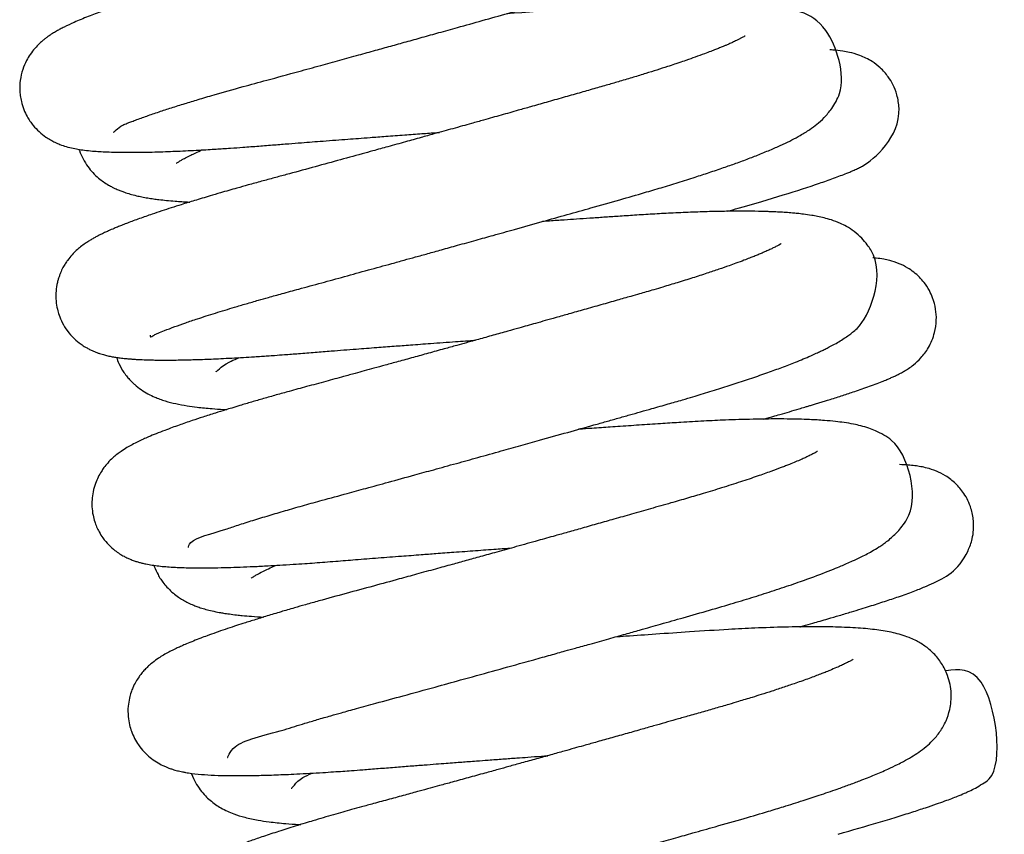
# Model space of a CAD drawing. Header units: inches. Extents: x 0 to 77643, y -44170 to 0.
# Tile 513 of 546: x 76590.248 to 76590.637, y -39750.76 to -39750.439. Entities that reach past the tile are written whole.
import ezdxf

# ---------------------------------------------------------------- set-up
doc = ezdxf.new("R2010")
doc.units = ezdxf.units.IN
doc.header["$MEASUREMENT"] = 0
doc.layers.get('0').update_dxf_attribs({"lineweight": 0})
doc.layers.add('FAKRO LOFT LADDERS', color=7, linetype='Continuous')

# ---------------------------------------------------------------- blocks, each defined once
blk = doc.blocks.new('A$C1F246084')
at = {"layer": 'FAKRO LOFT LADDERS', "color": 7, "linetype": 'Continuous'}
for points, knots in [([(88.4514, 371.3018), (88.4514, 371.2982), (88.4731, 371.3268), (88.5117, 371.3408), (88.5314, 371.3488), (88.5526, 371.3569), (88.5772, 371.3659), (88.6037, 371.3754), (88.6311, 371.3849), (88.6682, 371.3974), (88.7169, 371.4133), (88.7771, 371.4322), (88.8427, 371.4521), (88.9293, 371.4776), (89.0347, 371.5074), (89.1656, 371.5429), (89.2856, 371.5757), (89.3987, 371.6067), (89.4909, 371.6321), (89.5751, 371.6553), (89.6533, 371.6769), (89.7261, 371.6971), (89.7977, 371.717), (89.8717, 371.7376), (89.9505, 371.7595), (90.0428, 371.7853), (90.1488, 371.815), (90.2495, 371.8433), (90.3398, 371.8687), (90.4277, 371.8935), (90.5131, 371.9177), (90.5879, 371.9389), (90.6414, 371.9541), (90.6871, 371.9672), (90.728, 371.979), (90.7704, 371.9914), (90.8171, 372.0054), (90.8638, 372.0196), (90.9103, 372.034), (90.9659, 372.0517), (91.0325, 372.0735), (91.1039, 372.0979), (91.1705, 372.1217), (91.2259, 372.1427), (91.2696, 372.16), (91.3001, 372.1727), (91.3248, 372.1833), (91.35, 372.1945), (91.3782, 372.2077), (91.4105, 372.2237), (91.4452, 372.2425), (91.4774, 372.2622), (91.5055, 372.2818), (91.5332, 372.3041), (91.5617, 372.3315), (91.5926, 372.3703), (91.6199, 372.4195), (91.6375, 372.4789), (91.6422, 372.5416), (91.6316, 372.6088), (91.6052, 372.6682), (91.574, 372.7113), (91.5387, 372.7461), (91.5061, 372.7694), (91.4725, 372.7881), (91.4396, 372.8021), (91.412, 372.8113), (91.3801, 372.8198), (91.3555, 372.825), (91.3316, 372.8293), (91.305, 372.8333), (91.2704, 372.8376), (91.2263, 372.8417), (91.1701, 372.8452), (91.109, 372.8475), (91.0399, 372.8486), (90.9682, 372.8486), (90.8942, 372.8474), (90.8139, 372.8452), (90.6723, 372.8398), (90.5261, 372.8306), (90.3856, 372.8212), (90.3201, 372.8168), (90.2537, 372.8122), (90.1902, 372.8079), (90.1368, 372.8042), (90.1046, 372.8019), (90.0922, 372.8011)], [0.740176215, 0.740176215, 0.740176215, 0.740176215, 0.740490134, 0.740567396, 0.740622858, 0.740689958, 0.740761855, 0.740828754, 0.740894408, 0.740960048, 0.741080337, 0.741199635, 0.74130658, 0.741430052, 0.741638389, 0.741796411, 0.741998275, 0.74213189, 0.7422462, 0.742356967, 0.742454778, 0.742542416, 0.742630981, 0.742722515, 0.742818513, 0.742924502, 0.743066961, 0.743216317, 0.743306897, 0.743414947, 0.743559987, 0.743648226, 0.743722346, 0.743784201, 0.743842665, 0.743899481, 0.743970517, 0.744052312, 0.744115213, 0.744191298, 0.74432341, 0.744457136, 0.744577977, 0.744711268, 0.74480496, 0.744872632, 0.744928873, 0.744987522, 0.745067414, 0.745156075, 0.7452696, 0.745374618, 0.745463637, 0.745537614, 0.745636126, 0.74571981, 0.745820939, 0.745905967, 0.745991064, 0.746084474, 0.746185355, 0.746258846, 0.746328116, 0.746408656, 0.746473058, 0.746556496, 0.74664229, 0.746720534, 0.746786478, 0.746850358, 0.746915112, 0.746994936, 0.747124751, 0.747238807, 0.747379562, 0.747512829, 0.747643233, 0.747770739, 0.747892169, 0.748032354, 0.748422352, 0.748503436, 0.748591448, 0.748677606, 0.748757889, 0.748831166, 0.748877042, 0.748877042, 0.748877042, 0.748877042]), ([(91.1902, 372.6997), (91.1902, 372.6996), (91.1894, 372.6991), (91.1839, 372.6957), (91.1778, 372.6922), (91.1655, 372.6856), (91.1486, 372.6772), (91.1246, 372.666), (91.0985, 372.6547), (91.0735, 372.6444), (91.0467, 372.6337), (91.0169, 372.6222), (90.9873, 372.6112), (90.9605, 372.6015), (90.9357, 372.5928), (90.9069, 372.5828), (90.8711, 372.5706), (90.83, 372.5571), (90.7878, 372.5435), (90.7482, 372.531), (90.7127, 372.5201), (90.6793, 372.5099), (90.6392, 372.4979), (90.5867, 372.4825), (90.526, 372.4651), (90.4514, 372.4437), (90.3642, 372.4188), (90.2627, 372.39), (90.1649, 372.3623), (90.0811, 372.3387), (90.013, 372.3195), (89.9506, 372.302), (89.8798, 372.2822), (89.7951, 372.2585), (89.7141, 372.2359), (89.6464, 372.2171), (89.6009, 372.2045), (89.5657, 372.1948), (89.5286, 372.1845), (89.4802, 372.1712), (89.4151, 372.1532), (89.3331, 372.1307), (89.2472, 372.1071), (89.1656, 372.0849), (89.0931, 372.0651), (89.0212, 372.0457), (88.9538, 372.0274), (88.8961, 372.0114), (88.8506, 371.9986), (88.8019, 371.9847), (88.748, 371.9691), (88.6892, 371.9516), (88.6218, 371.9311), (88.5506, 371.9087), (88.4726, 371.883), (88.4005, 371.8578), (88.3312, 371.8319), (88.2735, 371.8081), (88.2325, 371.789), (88.2063, 371.7755), (88.1882, 371.7655), (88.1696, 371.7544), (88.1529, 371.7432), (88.1384, 371.7326), (88.1261, 371.7228), (88.1095, 371.7083), (88.0897, 371.6879), (88.0686, 371.6609), (88.0491, 371.6286), (88.032, 371.5885), (88.0212, 371.542), (88.0193, 371.5011), (88.022, 371.4685), (88.0275, 371.4382), (88.0377, 371.4057), (88.0519, 371.3756), (88.0666, 371.3518), (88.0847, 371.3277), (88.1093, 371.3018), (88.1368, 371.2803), (88.1615, 371.2649), (88.1839, 371.2534), (88.2073, 371.2435), (88.2363, 371.2339), (88.2653, 371.2269), (88.2957, 371.2213), (88.3277, 371.217), (88.3605, 371.2138), (88.3961, 371.2115), (88.4324, 371.2099), (88.4738, 371.2088), (88.516, 371.2085), (88.5597, 371.2087), (88.6034, 371.2093), (88.6529, 371.2105), (88.6992, 371.2121), (88.7466, 371.214), (88.7935, 371.2161), (88.8408, 371.2186), (88.8839, 371.221), (88.9206, 371.2233), (88.9551, 371.2255), (88.9959, 371.2282), (89.0507, 371.2321), (89.1176, 371.2372), (89.188, 371.2428), (89.2535, 371.2479), (89.3119, 371.2525), (89.3645, 371.2566), (89.4172, 371.2606), (89.4719, 371.2648), (89.5262, 371.2689), (89.5789, 371.2729), (89.6369, 371.2772), (89.7079, 371.2825), (89.7874, 371.2884), (89.8656, 371.2941), (89.9191, 371.2979), (89.9462, 371.2999), (89.9504, 371.3002)], [0.255519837, 0.255519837, 0.255519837, 0.255519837, 0.255553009, 0.255619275, 0.255675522, 0.255745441, 0.255822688, 0.255933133, 0.256009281, 0.256074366, 0.256148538, 0.256222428, 0.256291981, 0.256349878, 0.256395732, 0.256446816, 0.256521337, 0.256599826, 0.256670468, 0.256743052, 0.256799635, 0.256844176, 0.256902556, 0.256985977, 0.257081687, 0.257168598, 0.257304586, 0.257441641, 0.257575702, 0.257688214, 0.257764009, 0.25783548, 0.257924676, 0.258031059, 0.258153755, 0.258228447, 0.258285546, 0.258325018, 0.258361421, 0.258425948, 0.258508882, 0.258610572, 0.258742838, 0.25884674, 0.258938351, 0.259040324, 0.259147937, 0.259228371, 0.259295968, 0.259354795, 0.259451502, 0.259555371, 0.259648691, 0.259802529, 0.259949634, 0.260118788, 0.260282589, 0.260466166, 0.260611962, 0.260671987, 0.260728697, 0.260791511, 0.26085694, 0.26089221, 0.260925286, 0.260969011, 0.261032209, 0.261090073, 0.26114143, 0.261205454, 0.261276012, 0.261335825, 0.261368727, 0.2614056, 0.261457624, 0.261504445, 0.261538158, 0.261572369, 0.261629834, 0.261692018, 0.261735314, 0.26177708, 0.261829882, 0.261900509, 0.26198968, 0.262074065, 0.262168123, 0.262277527, 0.262359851, 0.262455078, 0.262564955, 0.262660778, 0.262739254, 0.2628423, 0.262931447, 0.263022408, 0.263096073, 0.263179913, 0.263259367, 0.263327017, 0.263383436, 0.263428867, 0.263483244, 0.263565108, 0.263668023, 0.263766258, 0.263855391, 0.263931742, 0.263996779, 0.26406034, 0.264134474, 0.264204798, 0.264264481, 0.264331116, 0.264419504, 0.264524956, 0.264621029, 0.264703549, 0.26471899, 0.26471899, 0.26471899, 0.26471899]), ([(88.6198, 370.3672), (88.6192, 370.3634), (88.6198, 370.3555), (88.6338, 370.3678), (88.6568, 370.3768), (88.6879, 370.39), (88.7298, 370.4058), (88.7815, 370.4243), (88.8307, 370.4409), (88.8773, 370.4561), (88.9195, 370.4694), (88.9629, 370.4828), (89.0094, 370.4969), (89.0607, 370.5121), (89.113, 370.5272), (89.1683, 370.5428), (89.2296, 370.5599), (89.311, 370.582), (89.4063, 370.608), (89.5133, 370.6373), (89.6212, 370.6669), (89.7133, 370.6923), (89.7861, 370.7124), (89.8412, 370.7277), (89.8984, 370.7435), (89.9628, 370.7614), (90.0371, 370.7821), (90.1165, 370.8042), (90.2036, 370.8285), (90.3051, 370.8569), (90.4192, 370.8889), (90.5368, 370.9221), (90.6563, 370.9558), (90.7754, 370.9897), (90.8823, 371.0201), (90.9715, 371.0465), (91.0493, 371.0702), (91.1227, 371.0934), (91.1925, 371.1162), (91.2549, 371.1374), (91.3156, 371.1589), (91.3723, 371.1798), (91.4294, 371.2021), (91.4828, 371.2243), (91.529, 371.245), (91.5719, 371.266), (91.6116, 371.2873), (91.65, 371.311), (91.685, 371.3367), (91.7194, 371.3672), (91.7558, 371.4103), (91.8281, 371.5319), (91.728, 371.8632), (91.5549, 371.8641), (91.4689, 371.8782), (91.4449, 371.8811), (91.4199, 371.8837), (91.3886, 371.8864), (91.3521, 371.8888), (91.3168, 371.8905), (91.2827, 371.8917), (91.2461, 371.8926), (91.2033, 371.8931), (91.1585, 371.8932), (91.1122, 371.8928), (91.0718, 371.8922), (91.0316, 371.8912), (90.987, 371.89), (90.9295, 371.8879), (90.8625, 371.885), (90.6562, 371.8742), (90.4468, 371.8589), (90.258, 371.8457)], [0.727395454, 0.727395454, 0.727395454, 0.727395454, 0.727457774, 0.727592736, 0.727686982, 0.727796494, 0.727942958, 0.728070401, 0.728194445, 0.728277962, 0.728361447, 0.728442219, 0.728519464, 0.728609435, 0.728701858, 0.728772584, 0.728868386, 0.728979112, 0.729125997, 0.729266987, 0.729411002, 0.729549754, 0.729621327, 0.729687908, 0.729757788, 0.729836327, 0.729928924, 0.730035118, 0.730132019, 0.730254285, 0.730416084, 0.730564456, 0.730708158, 0.730888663, 0.731050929, 0.73116356, 0.731284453, 0.731410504, 0.731519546, 0.731640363, 0.731746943, 0.731866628, 0.73198591, 0.732122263, 0.732245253, 0.732354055, 0.732471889, 0.732610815, 0.732712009, 0.732816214, 0.732921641, 0.733046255, 0.733478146, 0.734043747, 0.734119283, 0.734178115, 0.734229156, 0.734308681, 0.734404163, 0.73448141, 0.734538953, 0.734618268, 0.734702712, 0.734785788, 0.734865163, 0.73494684, 0.734992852, 0.735064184, 0.735163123, 0.735261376, 0.735364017, 0.736060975, 0.736060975, 0.736060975, 0.736060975]), ([(91.3546, 371.7432), (91.3547, 371.7432), (91.3556, 371.744), (91.3537, 371.7426), (91.3516, 371.7414), (91.3397, 371.7346), (91.3285, 371.7288), (91.3149, 371.722), (91.2992, 371.7147), (91.2824, 371.7072), (91.2675, 371.7007), (91.2531, 371.6947), (91.2377, 371.6883), (91.2192, 371.6809), (91.1962, 371.672), (91.1655, 371.6603), (91.1278, 371.6466), (91.0879, 371.6326), (91.0558, 371.6216), (91.0275, 371.6121), (90.994, 371.6011), (90.9499, 371.5869), (90.8978, 371.5706), (90.8413, 371.5533), (90.7829, 371.536), (90.7225, 371.5185), (90.6601, 371.5006), (90.5915, 371.481), (90.5179, 371.46), (90.4434, 371.4388), (90.3742, 371.4192), (90.3053, 371.3997), (90.2333, 371.3794), (90.1613, 371.3592), (90.102, 371.3425), (90.0546, 371.3293), (90.0124, 371.3175), (89.9685, 371.3052), (89.9198, 371.2917), (89.861, 371.2753), (89.7904, 371.2557), (89.7166, 371.2352), (89.65, 371.2169), (89.5725, 371.1955), (89.4786, 371.1697), (89.3617, 371.1377), (89.2654, 371.1115), (89.1886, 371.0907), (89.13, 371.0748), (89.0728, 371.0591), (89.0228, 371.045), (88.9808, 371.0331), (88.9392, 371.0211), (88.8861, 371.0055), (88.8252, 370.9872), (88.7662, 370.969), (88.7162, 370.9531), (88.6715, 370.9385), (88.633, 370.9256), (88.5993, 370.9139), (88.5703, 370.9036), (88.5423, 370.8934), (88.5165, 370.8837), (88.4939, 370.8749), (88.4733, 370.8666), (88.4515, 370.8575), (88.4302, 370.8483), (88.4126, 370.8402), (88.4006, 370.8345), (88.3905, 370.8295), (88.3796, 370.824), (88.3665, 370.8171), (88.3519, 370.8089), (88.3366, 370.7997), (88.3196, 370.7885), (88.3004, 370.7745), (88.2815, 370.7586), (88.2599, 370.7373), (88.2429, 370.7167), (88.2291, 370.6966), (88.2179, 370.6777), (88.2085, 370.6582), (88.2022, 370.6417), (88.1984, 370.6306), (88.195, 370.6192), (88.189, 370.5936), (88.1854, 370.5627), (88.1861, 370.5243), (88.1915, 370.4903), (88.2013, 370.4568), (88.2157, 370.423), (88.2387, 370.3859), (88.2688, 370.352), (88.2978, 370.3284), (88.3203, 370.3138), (88.3379, 370.304), (88.355, 370.2957), (88.3723, 370.2887), (88.3873, 370.2834), (88.4025, 370.2787), (88.4205, 370.274), (88.4403, 370.2697), (88.4609, 370.2661), (88.4823, 370.263), (88.5049, 370.2605), (88.5258, 370.2586), (88.5462, 370.2571), (88.5698, 370.2557), (88.5962, 370.2546), (88.6225, 370.2539), (88.6499, 370.2533), (88.6821, 370.2531), (88.7189, 370.2532), (88.7554, 370.2537), (88.7903, 370.2544), (88.8249, 370.2553), (88.8614, 370.2565), (88.9015, 370.2581), (88.9461, 370.2601), (88.9955, 370.2626), (89.0466, 370.2654), (89.0922, 370.2682), (89.1295, 370.2707), (89.1606, 370.2728), (89.196, 370.2752), (89.2431, 370.2787), (89.3052, 370.2835), (89.3769, 370.2892), (89.4651, 370.2961), (89.5593, 370.3034), (89.656, 370.3108), (89.7392, 370.3171), (89.8218, 370.3233), (89.9162, 370.3302), (90.0164, 370.3376), (90.0856, 370.3426), (90.1162, 370.3448)], [0.268334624, 0.268334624, 0.268334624, 0.268334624, 0.268338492, 0.268408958, 0.26849387, 0.26857162, 0.268635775, 0.268690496, 0.268759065, 0.268819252, 0.268864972, 0.268901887, 0.268947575, 0.268995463, 0.269050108, 0.269120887, 0.269213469, 0.269300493, 0.269362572, 0.269399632, 0.269459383, 0.269544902, 0.269629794, 0.269721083, 0.26981596, 0.269898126, 0.269990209, 0.270085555, 0.270186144, 0.27029182, 0.270384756, 0.270458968, 0.270560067, 0.270661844, 0.270732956, 0.270784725, 0.270840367, 0.270891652, 0.270949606, 0.27102305, 0.271112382, 0.271215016, 0.271301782, 0.271365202, 0.271511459, 0.271665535, 0.271828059, 0.271904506, 0.271988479, 0.272079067, 0.272156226, 0.27221487, 0.272273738, 0.272352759, 0.272473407, 0.272582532, 0.272669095, 0.272755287, 0.272847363, 0.272909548, 0.272976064, 0.273045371, 0.273110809, 0.273170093, 0.273223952, 0.273279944, 0.273357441, 0.27341271, 0.273445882, 0.273474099, 0.27350951, 0.273553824, 0.273604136, 0.273656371, 0.273705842, 0.273771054, 0.273831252, 0.273883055, 0.273940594, 0.273970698, 0.274001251, 0.274039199, 0.274057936, 0.274071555, 0.274094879, 0.274121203, 0.274173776, 0.274221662, 0.27427316, 0.274309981, 0.274360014, 0.274419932, 0.274487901, 0.274552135, 0.27459156, 0.274622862, 0.274657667, 0.274706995, 0.274738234, 0.2747684, 0.274823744, 0.274884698, 0.274940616, 0.275004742, 0.275077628, 0.275137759, 0.27518503, 0.275247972, 0.275328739, 0.275386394, 0.275443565, 0.275522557, 0.275605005, 0.275680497, 0.275746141, 0.275810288, 0.275876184, 0.275946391, 0.276022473, 0.276103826, 0.276189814, 0.276266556, 0.276314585, 0.276356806, 0.276403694, 0.276469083, 0.276559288, 0.276664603, 0.276762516, 0.276911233, 0.277030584, 0.277129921, 0.277222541, 0.277335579, 0.277475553, 0.277586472, 0.277586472, 0.277586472, 0.277586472]), ([(91.2738, 370.9373), (91.2909, 370.9421), (91.459, 370.99), (91.6144, 371.0376), (91.7309, 371.0778), (91.7635, 371.0895), (91.7946, 371.1011), (91.8204, 371.1112), (91.8406, 371.1196), (91.8585, 371.1274), (91.8768, 371.136), (91.9336, 371.1622), (92.0858, 371.2937), (92.056, 371.4702), (92.0373, 371.5181), (92.0114, 371.5607), (91.9791, 371.5971), (91.9403, 371.6262), (91.913, 371.6416), (91.8705, 371.66), (91.8388, 371.6679), (91.798, 371.6754), (91.7701, 371.6781), (91.7502, 371.6795), (91.7458, 371.6797)], [0.735843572, 0.735843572, 0.735843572, 0.735843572, 0.735924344, 0.736651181, 0.736733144, 0.736825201, 0.736921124, 0.737011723, 0.73707361, 0.73713001, 0.737201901, 0.737270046, 0.737797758, 0.737877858, 0.737943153, 0.737997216, 0.73807334, 0.738142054, 0.738199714, 0.738251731, 0.738366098, 0.738455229, 0.738600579, 0.738640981, 0.738640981, 0.738640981, 0.738640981]), ([(88.2924, 371.2219), (88.293, 371.2201), (88.2982, 371.2049), (88.3104, 371.1772), (88.3316, 371.1434), (88.356, 371.1139), (88.3811, 371.0904), (88.405, 371.0722), (88.426, 371.0588), (88.4475, 371.0471), (88.4675, 371.0378), (88.4842, 371.031), (88.5057, 371.0232), (88.5277, 371.0164), (88.5545, 371.0094), (88.5827, 371.0034), (88.6077, 370.9988), (88.6342, 370.9947), (88.663, 370.9909), (88.6953, 370.9874), (88.7306, 370.9843), (88.7634, 370.9819), (88.7861, 370.9806), (88.7984, 370.98), (88.8016, 370.9798)], [0.257222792, 0.257222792, 0.257222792, 0.257222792, 0.257231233, 0.25729245, 0.257354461, 0.257408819, 0.257469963, 0.257519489, 0.257572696, 0.257613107, 0.257666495, 0.257711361, 0.257753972, 0.25782377, 0.257902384, 0.257963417, 0.258034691, 0.258099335, 0.258160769, 0.258242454, 0.258330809, 0.258397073, 0.258452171, 0.258471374, 0.258471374, 0.258471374, 0.258471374]), ([(88.7414, 371.1589), (88.7414, 371.1589), (88.7423, 371.1596), (88.7492, 371.1644), (88.7619, 371.1721), (88.7788, 371.1815), (88.7982, 371.1916), (88.8232, 371.2037), (88.8433, 371.2129), (88.8558, 371.2184), (88.8584, 371.2196)], [0.7447788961, 0.7447788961, 0.7447788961, 0.7447788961, 0.7448196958, 0.7449239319, 0.7450098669, 0.7450752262, 0.7451711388, 0.7452458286, 0.7453294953, 0.7453507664, 0.7453507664, 0.7453507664, 0.7453507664]), ([(88.7959, 369.3912), (88.7941, 369.3934), (88.8037, 369.4319), (88.914, 369.457), (89.0323, 369.4974), (89.1, 369.5187), (89.1736, 369.5411), (89.2503, 369.5636), (89.3285, 369.5859), (89.4196, 369.6112), (89.5141, 369.6367), (89.6162, 369.6647), (89.7197, 369.693), (89.8242, 369.7217), (89.9286, 369.7506), (90.0254, 369.7774), (90.1293, 369.8062), (90.2284, 369.8337), (90.3229, 369.8601), (90.4251, 369.8887), (90.5377, 369.9202), (90.6397, 369.9489), (90.7161, 369.9705), (90.7708, 369.9859), (90.8234, 370.0008), (90.8754, 370.0156), (90.9349, 370.0325), (90.9994, 370.0508), (91.0622, 370.0689), (91.1127, 370.0838), (91.1548, 370.0964), (91.1943, 370.1085), (91.2468, 370.1247), (91.3119, 370.1455), (91.3876, 370.1706), (91.4592, 370.1954), (91.5263, 370.2199), (91.5928, 370.2456), (91.6444, 370.2671), (91.6815, 370.2837), (91.7017, 370.2931), (91.7195, 370.3017), (91.7388, 370.3114), (91.7617, 370.3234), (91.7864, 370.3375), (91.8103, 370.3524), (91.831, 370.3667), (91.8511, 370.3822), (91.9192, 370.436), (92.0041, 370.6469), (91.9218, 370.7794), (91.8896, 370.8176), (91.8571, 370.8456), (91.8231, 370.8673), (91.7879, 370.8848), (91.7539, 370.8975), (91.7175, 370.9076), (91.6925, 370.9132), (91.6563, 370.9197), (91.6283, 370.9236), (91.598, 370.9271), (91.5713, 370.9296), (91.5429, 370.9318), (91.5128, 370.9336), (91.4853, 370.9349), (91.4614, 370.9358), (91.4393, 370.9365), (91.4032, 370.9373), (91.3482, 370.9379), (91.2731, 370.9375), (91.191, 370.9358), (91.1054, 370.933), (91.0176, 370.9291), (90.9314, 370.9244), (90.8505, 370.9193), (90.7758, 370.9143), (90.7071, 370.9097), (90.6433, 370.9054), (90.5824, 370.9012), (90.5206, 370.897), (90.4684, 370.8934), (90.4349, 370.891), (90.424, 370.8903)], [0.71474285, 0.71474285, 0.71474285, 0.71474285, 0.714959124, 0.71547035, 0.715594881, 0.715731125, 0.715866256, 0.715991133, 0.716115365, 0.716236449, 0.716400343, 0.716518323, 0.716656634, 0.716814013, 0.716924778, 0.717056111, 0.717179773, 0.717313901, 0.717425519, 0.717531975, 0.717696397, 0.717849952, 0.717922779, 0.717993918, 0.718065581, 0.718133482, 0.718204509, 0.718309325, 0.718404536, 0.718476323, 0.718533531, 0.718594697, 0.718658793, 0.718781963, 0.718914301, 0.719052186, 0.719180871, 0.719315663, 0.719483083, 0.719549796, 0.719603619, 0.719646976, 0.71969919, 0.719768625, 0.719849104, 0.719928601, 0.719995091, 0.720048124, 0.720116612, 0.720668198, 0.720749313, 0.720806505, 0.720882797, 0.720962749, 0.721028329, 0.721132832, 0.721221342, 0.721311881, 0.721376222, 0.721477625, 0.721548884, 0.721603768, 0.721676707, 0.721749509, 0.721809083, 0.72185599, 0.721901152, 0.721945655, 0.722072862, 0.722216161, 0.722346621, 0.72248361, 0.722620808, 0.722740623, 0.722854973, 0.722957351, 0.723042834, 0.723126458, 0.723205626, 0.723275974, 0.723360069, 0.723400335, 0.723400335, 0.723400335, 0.723400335]), ([(91.5219, 370.7889), (91.5219, 370.7889), (91.521, 370.7883), (91.5155, 370.7847), (91.5044, 370.7786), (91.497, 370.7748), (91.4877, 370.7701), (91.4737, 370.7633), (91.4553, 370.7549), (91.4358, 370.7463), (91.4157, 370.7379), (91.3967, 370.7302), (91.3751, 370.7216), (91.3478, 370.7111), (91.3161, 370.6994), (91.2777, 370.6856), (91.2337, 370.6703), (91.1781, 370.6516), (91.1145, 370.631), (91.0465, 370.6099), (90.9865, 370.5918), (90.9383, 370.5775), (90.9024, 370.5671), (90.8672, 370.557), (90.8228, 370.5443), (90.7639, 370.5274), (90.6923, 370.507), (90.6184, 370.486), (90.5492, 370.4664), (90.4895, 370.4495), (90.4382, 370.4351), (90.3938, 370.4225), (90.3536, 370.4112), (90.311, 370.3993), (90.2589, 370.3846), (90.1966, 370.3672), (90.1333, 370.3495), (90.0776, 370.334), (90.0252, 370.3194), (89.9667, 370.3032), (89.9002, 370.2848), (89.8295, 370.2652), (89.7632, 370.247), (89.7028, 370.2303), (89.6508, 370.2161), (89.605, 370.2035), (89.5585, 370.1908), (89.4994, 370.1747), (89.4242, 370.1542), (89.3407, 370.1316), (89.265, 370.111), (89.1989, 370.0925), (89.1411, 370.0761), (89.0854, 370.06), (89.037, 370.0456), (88.9972, 370.0336), (88.9594, 370.0221), (88.9145, 370.0081), (88.8633, 369.9917), (88.8181, 369.9767), (88.7817, 369.9643), (88.7513, 369.9537), (88.7193, 369.9421), (88.6839, 369.9289), (88.6473, 369.9146), (88.6152, 369.9013), (88.5875, 369.889), (88.5623, 369.8772), (88.5381, 369.8649), (88.5117, 369.8501), (88.4891, 369.8358), (88.4676, 369.8201), (88.4468, 369.8028), (88.4269, 369.7832), (88.4084, 369.7608), (88.394, 369.7401), (88.38, 369.7156), (88.3664, 369.684), (88.3565, 369.6492), (88.3516, 369.6126), (88.3514, 369.5763), (88.3557, 369.5424), (88.3637, 369.512), (88.3735, 369.4859), (88.3858, 369.4608), (88.4038, 369.4323), (88.4285, 369.4031), (88.4549, 369.3796), (88.4798, 369.3621), (88.4987, 369.3512), (88.5149, 369.343), (88.535, 369.3344), (88.5496, 369.3292), (88.5667, 369.3238), (88.583, 369.3195), (88.6038, 369.3147), (88.6292, 369.3102), (88.6593, 369.3062), (88.6896, 369.3033), (88.7225, 369.301), (88.7511, 369.2996), (88.787, 369.2984), (88.8282, 369.2978), (88.8725, 369.2977), (88.921, 369.2982), (88.9738, 369.2994), (89.0336, 369.3013), (89.0953, 369.3039), (89.1563, 369.3069), (89.2171, 369.3103), (89.2734, 369.3138), (89.3275, 369.3174), (89.3764, 369.3209), (89.4237, 369.3244), (89.4857, 369.3293), (89.5669, 369.3357), (89.6677, 369.3436), (89.7689, 369.3514), (89.8576, 369.3581), (89.9383, 369.3642), (90.0215, 369.3704), (90.1143, 369.3772), (90.2031, 369.3837), (90.2584, 369.3877), (90.282, 369.3894)], [0.281241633, 0.281241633, 0.281241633, 0.281241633, 0.281276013, 0.281398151, 0.281442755, 0.281482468, 0.281525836, 0.281589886, 0.281655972, 0.281729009, 0.281781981, 0.281834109, 0.2818868, 0.281950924, 0.282034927, 0.282101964, 0.282195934, 0.282299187, 0.282414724, 0.282530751, 0.282635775, 0.282697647, 0.282750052, 0.282795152, 0.28285281, 0.282940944, 0.283042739, 0.283147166, 0.283238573, 0.283315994, 0.283380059, 0.2834365, 0.283486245, 0.283533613, 0.283598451, 0.283683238, 0.283768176, 0.283836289, 0.283892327, 0.283964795, 0.28405601, 0.284143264, 0.284232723, 0.284309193, 0.284376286, 0.284435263, 0.284489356, 0.284561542, 0.284672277, 0.284796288, 0.28491176, 0.285001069, 0.285092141, 0.2851786, 0.285266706, 0.285331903, 0.285382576, 0.285465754, 0.285576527, 0.285677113, 0.285741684, 0.285806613, 0.285879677, 0.285966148, 0.286068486, 0.286169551, 0.286241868, 0.286321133, 0.286410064, 0.286488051, 0.28657668, 0.28663492, 0.286689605, 0.286756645, 0.286803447, 0.286838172, 0.286884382, 0.286928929, 0.286983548, 0.287034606, 0.287077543, 0.287127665, 0.287169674, 0.287202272, 0.287238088, 0.287282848, 0.287339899, 0.287399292, 0.287441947, 0.287485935, 0.287522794, 0.287553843, 0.287598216, 0.287638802, 0.287680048, 0.287732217, 0.287815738, 0.287905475, 0.287999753, 0.288085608, 0.288156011, 0.288243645, 0.288350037, 0.288447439, 0.288534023, 0.288651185, 0.288755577, 0.288862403, 0.28897263, 0.289056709, 0.289151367, 0.289231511, 0.289297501, 0.289363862, 0.289433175, 0.289556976, 0.289694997, 0.289831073, 0.289946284, 0.29002929, 0.290131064, 0.290252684, 0.290367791, 0.290453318, 0.290453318, 0.290453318, 0.290453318]), ([(91.4401, 369.9817), (91.4471, 369.9837), (91.4615, 369.9878), (91.4868, 369.995), (91.5199, 370.0044), (91.5602, 370.0161), (91.5981, 370.0273), (91.6262, 370.0356), (91.6454, 370.0414), (91.6618, 370.0463), (91.6801, 370.0519), (91.6998, 370.0579), (91.7199, 370.0641), (91.7534, 370.0745), (91.7987, 370.0889), (91.8461, 370.1044), (91.8862, 370.118), (91.9205, 370.1301), (91.9541, 370.1424), (91.9833, 370.1537), (92.0059, 370.1628), (92.024, 370.1706), (92.0398, 370.1777), (92.0553, 370.1851), (92.0711, 370.1932), (92.0875, 370.2023), (92.1075, 370.2148), (92.1309, 370.2315), (92.1652, 370.2624), (92.2021, 370.3116), (92.2277, 370.3725), (92.2365, 370.4345), (92.2331, 370.489), (92.2209, 370.5348), (92.2027, 370.5752), (92.1793, 370.6102), (92.1506, 370.6426), (92.1063, 370.677), (92.0601, 370.699), (92.0213, 370.7112), (91.9914, 370.7175), (91.9635, 370.7216), (91.9479, 370.7232), (91.9426, 370.7237)], [0.723008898, 0.723008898, 0.723008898, 0.723008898, 0.723041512, 0.723077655, 0.723130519, 0.723203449, 0.723280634, 0.72332818, 0.723354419, 0.723384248, 0.723418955, 0.723458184, 0.723498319, 0.723538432, 0.723660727, 0.72378635, 0.723866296, 0.723960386, 0.724060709, 0.724157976, 0.724234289, 0.724290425, 0.724346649, 0.724406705, 0.724459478, 0.724517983, 0.724580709, 0.724646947, 0.724727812, 0.724812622, 0.72491332, 0.724989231, 0.725054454, 0.72512348, 0.725170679, 0.725228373, 0.725276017, 0.725375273, 0.72545068, 0.725549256, 0.72562955, 0.725729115, 0.725780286, 0.725780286, 0.725780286, 0.725780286]), ([(88.4647, 370.2655), (88.468, 370.2559), (88.4775, 370.2318), (88.4952, 370.201), (88.5135, 370.1766), (88.5259, 370.1624), (88.5379, 370.1502), (88.5541, 370.1351), (88.5795, 370.1156), (88.61, 370.0973), (88.6389, 370.0835), (88.665, 370.0732), (88.6971, 370.0626), (88.738, 370.0522), (88.7861, 370.0433), (88.8417, 370.0357), (88.8963, 370.0304), (88.9434, 370.0273), (88.9666, 370.026), (88.9716, 370.0258)], [0.270098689, 0.270098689, 0.270098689, 0.270098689, 0.270142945, 0.270210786, 0.270249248, 0.270283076, 0.270303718, 0.27033056, 0.270395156, 0.270469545, 0.270545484, 0.270602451, 0.270667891, 0.270794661, 0.270931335, 0.271042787, 0.271199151, 0.271310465, 0.271340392, 0.271340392, 0.271340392, 0.271340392]), ([(88.9224, 370.1995), (88.923, 370.1974), (88.9488, 370.23), (89.0088, 370.2561), (89.0249, 370.2632), (89.0276, 370.2644)], [0.7320289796, 0.7320289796, 0.7320289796, 0.7320289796, 0.7324419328, 0.7325558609, 0.7325776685, 0.7325776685, 0.7325776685, 0.7325776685]), ([(88.9756, 368.4256), (88.9765, 368.4235), (88.9924, 368.4975), (89.1542, 368.5273), (89.2825, 368.5685), (89.3332, 368.5837), (89.3887, 368.6002), (89.4449, 368.6164), (89.5051, 368.6335), (89.5733, 368.6524), (89.6677, 368.678), (89.7877, 368.7108), (89.9185, 368.7467), (90.0556, 368.7844), (90.1914, 368.822), (90.3042, 368.8533), (90.3811, 368.8747), (90.4224, 368.8862), (90.4595, 368.8965), (90.4942, 368.9062), (90.5324, 368.9169), (90.5817, 368.9307), (90.649, 368.9495), (90.726, 368.9712), (90.8019, 368.9925), (90.8661, 369.0106), (90.9197, 369.0258), (90.9872, 369.0449), (91.0785, 369.0708), (91.1913, 369.1027), (91.3, 369.1346), (91.3989, 369.1649), (91.4916, 369.1945), (91.5786, 369.2237), (91.6719, 369.2568), (91.7425, 369.2838), (91.7949, 369.3054), (91.8236, 369.3177), (91.8534, 369.331), (91.8833, 369.3452), (91.9124, 369.36), (91.941, 369.3755), (91.9655, 369.3902), (91.9883, 369.4053), (92.0081, 369.4197), (92.0271, 369.435), (92.0478, 369.4544), (92.0672, 369.4751), (92.0896, 369.5049), (92.1567, 369.6131), (92.1007, 369.8423), (91.9914, 369.9104), (91.9563, 369.9283), (91.9211, 369.9415), (91.8883, 369.951), (91.8508, 369.9594), (91.8131, 369.9658), (91.7687, 369.9713), (91.717, 369.976), (91.6601, 369.9793), (91.6021, 369.9813), (91.5474, 369.9823), (91.4784, 369.9825), (91.404, 369.9815), (91.3291, 369.9795), (91.2543, 369.9769), (91.1664, 369.9729), (91.0695, 369.9674), (90.9744, 369.9611), (90.8815, 369.9549), (90.8, 369.9494), (90.7373, 369.9451), (90.6935, 369.9421), (90.646, 369.9388), (90.6109, 369.9363), (90.5906, 369.9349), (90.5896, 369.9349)], [0.701968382, 0.701968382, 0.701968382, 0.701968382, 0.702337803, 0.702893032, 0.702984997, 0.703069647, 0.703165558, 0.703267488, 0.703342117, 0.70344684, 0.703574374, 0.703748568, 0.703942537, 0.704093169, 0.704277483, 0.704456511, 0.704514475, 0.704564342, 0.704610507, 0.704652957, 0.704693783, 0.704753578, 0.704837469, 0.704947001, 0.705045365, 0.705128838, 0.705196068, 0.70525617, 0.705397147, 0.705566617, 0.705729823, 0.705876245, 0.706026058, 0.706186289, 0.706337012, 0.706560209, 0.706641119, 0.706703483, 0.706773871, 0.706872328, 0.70694808, 0.707027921, 0.707129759, 0.707182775, 0.707237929, 0.707312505, 0.707371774, 0.70742671, 0.707490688, 0.707563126, 0.708091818, 0.708169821, 0.708260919, 0.708336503, 0.708436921, 0.708525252, 0.708644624, 0.708745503, 0.708870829, 0.709025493, 0.709129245, 0.709233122, 0.709347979, 0.709511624, 0.709618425, 0.709712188, 0.709861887, 0.710011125, 0.710124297, 0.710252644, 0.710381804, 0.710440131, 0.710491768, 0.710547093, 0.710618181, 0.710621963, 0.710621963, 0.710621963, 0.710621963]), ([(91.6877, 369.8335), (91.6877, 369.8335), (91.6861, 369.8324), (91.6784, 369.8277), (91.6641, 369.82), (91.6478, 369.8119), (91.6312, 369.804), (91.612, 369.7954), (91.588, 369.7852), (91.5631, 369.775), (91.5411, 369.7663), (91.5132, 369.7555), (91.4712, 369.74), (91.4095, 369.7182), (91.3344, 369.693), (91.2509, 369.6663), (91.1689, 369.6412), (91.0907, 369.6182), (91.0099, 369.595), (90.9239, 369.5704), (90.8361, 369.5454), (90.7558, 369.5226), (90.6799, 369.5011), (90.609, 369.4811), (90.543, 369.4624), (90.4753, 369.4434), (90.3965, 369.4213), (90.3066, 369.3962), (90.2182, 369.3716), (90.1412, 369.3502), (90.0728, 369.3312), (90.0039, 369.3122), (89.9277, 369.2912), (89.8467, 369.2689), (89.7508, 369.2426), (89.6417, 369.2128), (89.5177, 369.1792), (89.4142, 369.1511), (89.3363, 369.1291), (89.2782, 369.1124), (89.2192, 369.0951), (89.1572, 369.0765), (89.0986, 369.0584), (89.0496, 369.0429), (89.0049, 369.0283), (88.9638, 369.0145), (88.922, 369), (88.8846, 368.9866), (88.8502, 368.9737), (88.8183, 368.9612), (88.789, 368.9492), (88.7646, 368.9387), (88.7425, 368.9286), (88.7217, 368.9186), (88.6988, 368.9068), (88.6749, 368.8931), (88.6519, 368.8784), (88.6283, 368.8609), (88.6094, 368.8441), (88.5939, 368.8287), (88.5813, 368.8142), (88.5667, 368.795), (88.5532, 368.7739), (88.5415, 368.7507), (88.531, 368.7239), (88.5232, 368.6964), (88.5171, 368.6587), (88.5171, 368.6169), (88.5234, 368.578), (88.5335, 368.5443), (88.5471, 368.5133), (88.5664, 368.4814), (88.5906, 368.4515), (88.619, 368.4253), (88.6493, 368.404), (88.674, 368.3907), (88.6928, 368.3823), (88.7077, 368.3765), (88.7212, 368.3719), (88.7342, 368.368), (88.7443, 368.3652), (88.7562, 368.3623), (88.7699, 368.3594), (88.7867, 368.3563), (88.8206, 368.3511), (88.8683, 368.3466), (88.9363, 368.3431), (89.0091, 368.3421), (89.0858, 368.3427), (89.1594, 368.3445), (89.2289, 368.3471), (89.2956, 368.3501), (89.3524, 368.3531), (89.4091, 368.3565), (89.4597, 368.3597), (89.5039, 368.3628), (89.5488, 368.366), (89.6031, 368.37), (89.6692, 368.3753), (89.742, 368.381), (89.8124, 368.3865), (89.876, 368.3914), (89.9313, 368.3957), (89.9778, 368.3992), (90.0173, 368.4022), (90.0514, 368.4048), (90.0855, 368.4074), (90.1259, 368.4104), (90.1788, 368.4143), (90.2404, 368.4189), (90.3013, 368.4234), (90.3603, 368.4277), (90.4077, 368.4311), (90.4382, 368.4333), (90.4478, 368.434)], [0.294110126, 0.294110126, 0.294110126, 0.294110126, 0.294170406, 0.294262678, 0.294353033, 0.29443133, 0.29448812, 0.29455061, 0.294631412, 0.294709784, 0.294756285, 0.29480627, 0.294914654, 0.295042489, 0.295187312, 0.295336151, 0.2954726, 0.295581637, 0.295693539, 0.295825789, 0.295944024, 0.296052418, 0.296146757, 0.296242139, 0.296326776, 0.296399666, 0.296499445, 0.296624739, 0.296737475, 0.296830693, 0.296913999, 0.296995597, 0.297091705, 0.297204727, 0.297308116, 0.297467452, 0.297641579, 0.297823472, 0.297917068, 0.297996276, 0.298095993, 0.298203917, 0.298311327, 0.298409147, 0.298483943, 0.298571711, 0.298664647, 0.298758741, 0.298833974, 0.298920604, 0.299010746, 0.299080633, 0.299139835, 0.299215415, 0.299286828, 0.299366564, 0.299447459, 0.299532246, 0.299569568, 0.299607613, 0.299652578, 0.299683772, 0.299728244, 0.299773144, 0.299803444, 0.299841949, 0.299893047, 0.299956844, 0.300008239, 0.300048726, 0.300096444, 0.300144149, 0.300199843, 0.300257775, 0.300315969, 0.300377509, 0.300411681, 0.300440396, 0.300481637, 0.300512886, 0.300544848, 0.300576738, 0.300604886, 0.300647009, 0.300732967, 0.300903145, 0.301065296, 0.301273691, 0.301412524, 0.301545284, 0.301698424, 0.30178428, 0.301882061, 0.301973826, 0.302049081, 0.302111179, 0.30216906, 0.302243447, 0.302342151, 0.302443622, 0.3025378, 0.302620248, 0.302690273, 0.302749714, 0.30279672, 0.302839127, 0.302876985, 0.302923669, 0.302988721, 0.30307153, 0.303149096, 0.303210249, 0.303285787, 0.303320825, 0.303320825, 0.303320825, 0.303320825]), ([(91.6066, 369.0261), (91.6118, 369.0276), (91.6323, 369.0334), (91.6637, 369.0424), (91.7016, 369.0533), (91.7426, 369.0652), (91.791, 369.0795), (91.8418, 369.0947), (91.8879, 369.1088), (91.9399, 369.125), (91.9985, 369.1439), (92.0671, 369.167), (92.1281, 369.189), (92.1814, 369.2099), (92.2448, 369.2393), (92.3495, 369.2876), (92.4045, 369.438), (92.4092, 369.5058), (92.3951, 369.5782), (92.3664, 369.6377), (92.3229, 369.6887), (92.2788, 369.7218), (92.2304, 369.7456), (92.1921, 369.7571), (92.1651, 369.7629), (92.1329, 369.7679), (92.103, 369.7707), (92.0793, 369.7721), (92.0656, 369.7727)], [0.710162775, 0.710162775, 0.710162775, 0.710162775, 0.710187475, 0.710259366, 0.710314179, 0.710374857, 0.710466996, 0.710569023, 0.710655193, 0.71073412, 0.710885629, 0.711041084, 0.711232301, 0.711406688, 0.711552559, 0.711989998, 0.712067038, 0.712174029, 0.71225006, 0.712349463, 0.712428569, 0.712516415, 0.712595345, 0.71269459, 0.712779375, 0.712856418, 0.712952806, 0.713074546, 0.713074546, 0.713074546, 0.713074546]), ([(88.637, 369.3091), (88.6375, 369.3075), (88.643, 369.2924), (88.6537, 369.2695), (88.6665, 369.2479), (88.6847, 369.2225), (88.7025, 369.2024), (88.7261, 369.1804), (88.7481, 369.164), (88.7683, 369.151), (88.7907, 369.1386), (88.8106, 369.1295), (88.8301, 369.1216), (88.852, 369.1138), (88.8768, 369.1064), (88.9059, 369.0992), (88.9328, 369.0938), (88.9591, 369.0892), (88.9855, 369.0853), (89.0141, 369.0817), (89.0477, 369.0782), (89.0884, 369.0748), (89.1223, 369.0727), (89.1419, 369.0717)], [0.282973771, 0.282973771, 0.282973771, 0.282973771, 0.282981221, 0.283042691, 0.283081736, 0.28311391, 0.283161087, 0.283215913, 0.283269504, 0.283308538, 0.283354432, 0.283414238, 0.28345871, 0.283513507, 0.28358014, 0.283656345, 0.283742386, 0.283791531, 0.283859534, 0.283939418, 0.283998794, 0.284091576, 0.284210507, 0.284210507, 0.284210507, 0.284210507]), ([(89.0845, 369.2507), (89.0847, 369.2508), (89.0878, 369.2532), (89.1002, 369.2612), (89.1237, 369.2744), (89.152, 369.2888), (89.179, 369.3013), (89.1938, 369.3079), (89.1965, 369.3091)], [0.719187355, 0.719187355, 0.719187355, 0.719187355, 0.7192691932, 0.719396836, 0.7194931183, 0.7196184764, 0.7197211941, 0.7197437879, 0.7197437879, 0.7197437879, 0.7197437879]), ([(89.1313, 367.4731), (89.1323, 367.47), (89.1475, 367.5165), (89.2329, 367.5406), (89.3014, 367.566), (89.3771, 367.5907), (89.4667, 367.6189), (89.5727, 367.6502), (89.6884, 367.6832), (89.8116, 367.7166), (89.9399, 367.7516), (90.0702, 367.7874), (90.196, 367.822), (90.3311, 367.8593), (90.44, 367.8896), (90.5285, 367.9142), (90.5934, 367.9322), (90.6505, 367.9482), (90.7037, 367.963), (90.7634, 367.9797), (90.8464, 368.003), (90.9397, 368.0292), (91.0338, 368.0557), (91.1241, 368.0813), (91.2299, 368.1113), (91.3471, 368.1445), (91.4507, 368.1747), (91.5408, 368.2021), (91.6186, 368.2266), (91.7014, 368.2537), (91.771, 368.2776), (91.833, 368.2999), (91.8909, 368.3217), (91.9399, 368.3412), (91.9818, 368.3589), (92.0178, 368.3749), (92.0523, 368.3913), (92.0874, 368.4093), (92.1211, 368.4283), (92.1536, 368.4491), (92.1866, 368.4738), (92.2184, 368.5028), (92.2519, 368.5425), (92.2792, 368.59), (92.2998, 368.6506), (92.3068, 368.7227), (92.2917, 368.7979), (92.2604, 368.8601), (92.2229, 368.9061), (92.18, 368.9416), (92.1419, 368.9636), (92.1053, 368.9796), (92.0724, 368.9907), (92.0238, 369.0031), (91.9614, 369.0134), (91.8759, 369.0216), (91.7782, 369.026), (91.666, 369.0274), (91.542, 369.0258), (91.4106, 369.0213), (91.264, 369.014), (91.1123, 369.0039), (90.9528, 368.9931), (90.8367, 368.9851), (90.7731, 368.9807), (90.7559, 368.9795)], [0.689177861, 0.689177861, 0.689177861, 0.689177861, 0.689545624, 0.689742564, 0.689931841, 0.690043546, 0.690235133, 0.690443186, 0.690579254, 0.690783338, 0.690980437, 0.691111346, 0.691301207, 0.691467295, 0.691623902, 0.691709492, 0.691797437, 0.691865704, 0.691922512, 0.691996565, 0.692089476, 0.692235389, 0.692351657, 0.69245388, 0.692591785, 0.692779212, 0.692942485, 0.693047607, 0.693193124, 0.693318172, 0.693470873, 0.693573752, 0.693681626, 0.693831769, 0.693906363, 0.693986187, 0.694107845, 0.694190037, 0.694297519, 0.694406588, 0.69451289, 0.69460449, 0.694705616, 0.694801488, 0.694882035, 0.694988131, 0.695104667, 0.695193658, 0.695281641, 0.695369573, 0.695469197, 0.69553814, 0.69563194, 0.695729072, 0.695934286, 0.696145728, 0.696370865, 0.696565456, 0.696794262, 0.697010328, 0.697185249, 0.697432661, 0.69763462, 0.697807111, 0.697870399, 0.697870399, 0.697870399, 0.697870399]), ([(91.8529, 368.8776), (91.853, 368.8777), (91.8528, 368.8776), (91.8513, 368.8766), (91.8464, 368.8736), (91.8349, 368.8671), (91.8185, 368.8588), (91.798, 368.8491), (91.7756, 368.839), (91.7491, 368.8278), (91.7242, 368.8177), (91.7018, 368.8089), (91.6775, 368.7996), (91.6501, 368.7894), (91.6201, 368.7786), (91.5824, 368.7654), (91.5352, 368.7493), (91.482, 368.7318), (91.4327, 368.7161), (91.3916, 368.7033), (91.357, 368.6927), (91.3211, 368.6819), (91.2758, 368.6684), (91.2195, 368.6521), (91.1562, 368.634), (91.0951, 368.6165), (91.0379, 368.6002), (90.9859, 368.5854), (90.9322, 368.5702), (90.8716, 368.553), (90.8049, 368.5341), (90.7356, 368.5146), (90.6715, 368.4966), (90.6167, 368.4812), (90.5687, 368.4677), (90.5184, 368.4537), (90.4604, 368.4375), (90.3951, 368.4193), (90.3308, 368.4014), (90.2718, 368.385), (90.2154, 368.3694), (90.1529, 368.3522), (90.0824, 368.3327), (90.0132, 368.3137), (89.9552, 368.2978), (89.9047, 368.284), (89.8515, 368.2695), (89.789, 368.2524), (89.7187, 368.2333), (89.6519, 368.2153), (89.5941, 368.1994), (89.5471, 368.1864), (89.5044, 368.1743), (89.4608, 368.1619), (89.415, 368.1486), (89.3718, 368.1358), (89.3287, 368.1228), (89.2749, 368.1063), (89.2102, 368.0859), (89.1418, 368.0633), (89.0869, 368.0443), (89.0427, 368.0283), (89.0091, 368.0156), (88.9818, 368.0049), (88.9585, 367.9953), (88.932, 367.984), (88.9055, 367.972), (88.8784, 367.9586), (88.8533, 367.9451), (88.8285, 367.9301), (88.806, 367.9145), (88.7861, 367.8987), (88.7664, 367.8806), (88.744, 367.8559), (88.7211, 367.823), (88.7017, 367.7844), (88.689, 367.743), (88.683, 367.7016), (88.6831, 367.657), (88.6907, 367.615), (88.7029, 367.5803), (88.715, 367.5547), (88.7321, 367.5259), (88.7584, 367.4937), (88.7895, 367.4661), (88.82, 367.4458), (88.847, 367.4317), (88.88, 367.4182), (88.9094, 367.4097), (88.9423, 367.4024), (88.9771, 367.397), (89.0125, 367.3932), (89.0531, 367.3902), (89.097, 367.3881), (89.1468, 367.387), (89.1956, 367.3869), (89.2375, 367.3872), (89.2767, 367.3879), (89.318, 367.389), (89.3598, 367.3904), (89.406, 367.3922), (89.4551, 367.3944), (89.5072, 367.3971), (89.5559, 367.3999), (89.5975, 367.4025), (89.6379, 367.4052), (89.6861, 367.4085), (89.7465, 367.4129), (89.8152, 367.4183), (89.8835, 367.4237), (89.9457, 367.4286), (90.0005, 367.4329), (90.0524, 367.4369), (90.1038, 367.4408), (90.1544, 367.4446), (90.2, 367.4481), (90.2456, 367.4515), (90.2999, 367.4556), (90.3712, 367.4609), (90.456, 367.4671), (90.539, 367.4732), (90.5917, 367.477), (90.6137, 367.4786)], [0.306964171, 0.306964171, 0.306964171, 0.306964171, 0.306985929, 0.307041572, 0.307104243, 0.307185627, 0.307279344, 0.307351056, 0.307431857, 0.307522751, 0.307583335, 0.307635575, 0.307695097, 0.307759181, 0.30782276, 0.307888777, 0.307991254, 0.308093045, 0.308177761, 0.308245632, 0.308296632, 0.308344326, 0.308414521, 0.308504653, 0.308594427, 0.308688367, 0.308762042, 0.308829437, 0.308898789, 0.308976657, 0.30906848, 0.309158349, 0.309243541, 0.309312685, 0.309365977, 0.309424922, 0.309502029, 0.309583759, 0.309669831, 0.309743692, 0.309805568, 0.309882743, 0.309980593, 0.310075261, 0.310150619, 0.310208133, 0.310275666, 0.310363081, 0.310461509, 0.310566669, 0.310646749, 0.310713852, 0.310776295, 0.310841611, 0.310917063, 0.310995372, 0.311055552, 0.311136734, 0.311279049, 0.311418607, 0.311546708, 0.311639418, 0.311731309, 0.311800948, 0.311858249, 0.311927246, 0.312032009, 0.312108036, 0.312190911, 0.312284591, 0.312354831, 0.312404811, 0.3124627, 0.31252615, 0.312585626, 0.312652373, 0.312715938, 0.312765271, 0.31282133, 0.31289238, 0.312933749, 0.312966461, 0.313008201, 0.313074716, 0.313132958, 0.313196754, 0.313252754, 0.313315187, 0.313405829, 0.313491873, 0.313596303, 0.313712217, 0.313811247, 0.31392579, 0.314063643, 0.314168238, 0.314250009, 0.314325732, 0.314402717, 0.314486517, 0.314557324, 0.314643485, 0.314734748, 0.314811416, 0.314872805, 0.314925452, 0.314993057, 0.315085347, 0.31518452, 0.315280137, 0.31536347, 0.315432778, 0.315494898, 0.315564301, 0.315629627, 0.315686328, 0.315735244, 0.315799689, 0.315887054, 0.315997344, 0.316108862, 0.316188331, 0.316188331, 0.316188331, 0.316188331]), ([(91.7832, 368.0735), (91.8492, 368.0921), (91.9424, 368.1191), (92.0501, 368.1517), (92.1226, 368.1744), (92.1838, 368.1943), (92.2337, 368.2113), (92.2734, 368.2254), (92.3052, 368.2372), (92.3353, 368.2489), (92.3619, 368.26), (92.3887, 368.2721), (92.4147, 368.2847), (92.443, 368.3023), (92.5523, 368.3668), (92.4845, 368.8484), (92.3354, 368.8322), (92.2806, 368.8244)], [0.697458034, 0.697458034, 0.697458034, 0.697458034, 0.697766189, 0.697921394, 0.698069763, 0.698211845, 0.698335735, 0.698442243, 0.698536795, 0.698618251, 0.698730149, 0.69880932, 0.698912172, 0.699021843, 0.699105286, 0.699745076, 0.700169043, 0.700169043, 0.700169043, 0.700169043]), ([(88.8092, 368.3529), (88.8096, 368.3519), (88.815, 368.337), (88.8273, 368.3106), (88.849, 368.2771), (88.8729, 368.2493), (88.8946, 368.2289), (88.9214, 368.2084), (88.9566, 368.1865), (89.0034, 368.1656), (89.0583, 368.149), (89.1112, 368.1379), (89.1731, 368.1287), (89.2345, 368.1224), (89.2855, 368.119), (89.3092, 368.1178), (89.312, 368.1177)], [0.295849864, 0.295849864, 0.295849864, 0.295849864, 0.295854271, 0.295917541, 0.295977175, 0.296033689, 0.296083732, 0.296136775, 0.296195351, 0.29633894, 0.296471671, 0.296634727, 0.296756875, 0.296935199, 0.297061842, 0.297079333, 0.297079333, 0.297079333, 0.297079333]), ([(89.2685, 368.2844), (89.2725, 368.2798), (89.289, 368.3224), (89.3491, 368.3468), (89.3653, 368.3538), (89.3657, 368.354)], [0.7063558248, 0.7063558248, 0.7063558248, 0.7063558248, 0.7067632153, 0.7068952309, 0.7068992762, 0.7068992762, 0.7068992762, 0.7068992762])]:
    blk.add_open_spline(points, degree=3, knots=knots, dxfattribs=at)

msp = doc.modelspace()

# ---------------------------------------------------------------- block references
at = {"xscale": 0.08579999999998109, "yscale": 0.08579999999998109, "zscale": 0.08579999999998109}
msp.add_blockref('A$C1F246084', (76582.69603, -39782.34079), dxfattribs=at)

doc.saveas('drawing.dxf')
